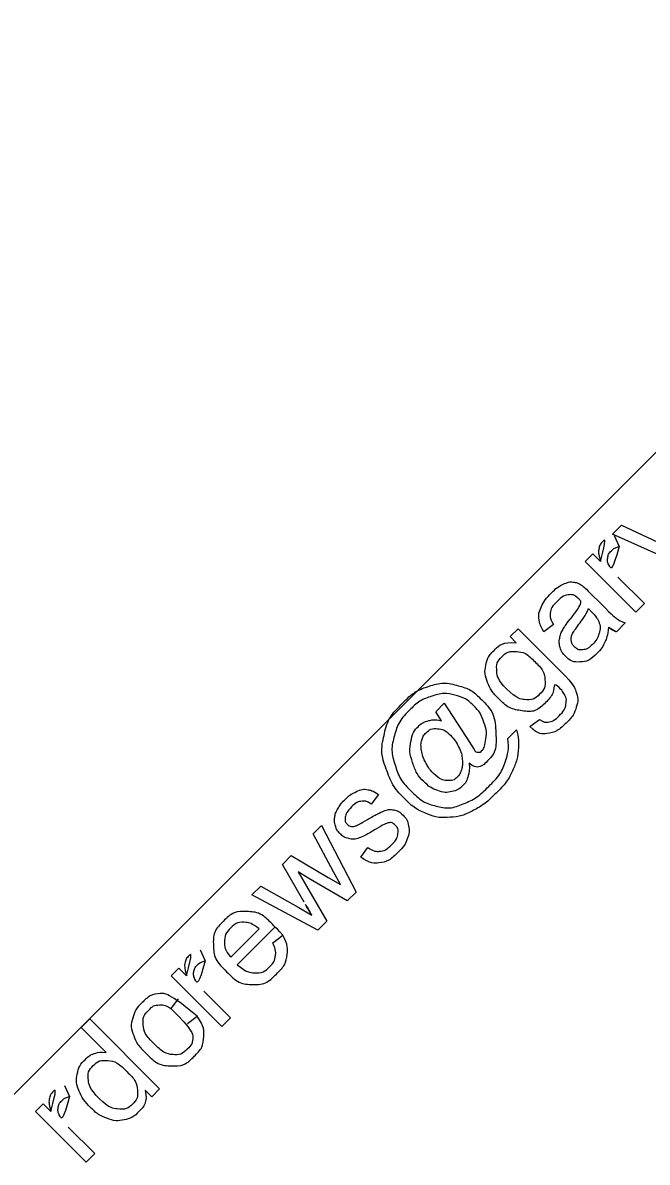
# Model space of a CAD drawing. Extents: x 1001568 to 1002149, y 1840825 to 1841423.
# Drawn here: x 1001934.8713 to 1001934.9029, y 1841082.5576 to 1841082.6152 of the extents above; entities that cross this region are included whole.
import ezdxf

# ---------------------------------------------------------------- set-up
doc = ezdxf.new("R2010")
doc.units = 0
doc.layers.add('SIGNS', color=7, linetype='Continuous')

msp = doc.modelspace()

# ---------------------------------------------------------------- linework, layer by layer
at = {"layer": 'SIGNS'}
msp.add_lwpolyline([(1001934.870697, 1841082.560863), (1001936.726854, 1841084.417003), (1001936.675271, 1841084.46857), (1001934.819139, 1841082.612421), (1001934.870697, 1841082.560863), (1001934.870697, 1841082.560863)], close=True, dxfattribs=at)
for points in [[(1001934.904705, 1841082.587796), (1001934.901172, 1841082.589388), (1001934.90163, 1841082.589846), (1001934.903713, 1841082.588861)], [(1001934.901259, 1841082.589312), (1001934.901509, 1841082.588758)], [(1001934.902349, 1841082.58544), (1001934.899786, 1841082.588003), (1001934.900177, 1841082.588394), (1001934.900565, 1841082.588006)], [(1001934.901441, 1841082.587216), (1001934.902783, 1841082.585874), (1001934.902349, 1841082.58544)], [(1001934.900029, 1841082.586424), (1001934.900607, 1841082.585846)], [(1001934.900116, 1841082.58546), (1001934.899959, 1841082.585621)], [(1001934.901818, 1841082.58491), (1001934.901366, 1841082.584457)], [(1001934.8963, 1841082.583897), (1001934.89599, 1841082.584207), (1001934.896392, 1841082.584609), (1001934.898605, 1841082.582395)], [(1001934.898188, 1841082.584826), (1001934.897706, 1841082.584457)], [(1001934.892518, 1841082.57995), (1001934.892228, 1841082.580407), (1001934.892659, 1841082.580838), (1001934.893931, 1841082.57887)], [(1001934.896993, 1841082.579664), (1001934.897478, 1841082.580025)], [(1001934.895876, 1841082.579059), (1001934.896313, 1841082.579496)], [(1001934.889336, 1841082.576227), (1001934.888967, 1841082.575745)], [(1001934.885573, 1841082.570788), (1001934.884479, 1841082.572696), (1001934.884927, 1841082.573144), (1001934.886798, 1841082.572039), (1001934.887412, 1841082.571676), (1001934.887064, 1841082.572319), (1001934.886024, 1841082.574241), (1001934.886446, 1841082.574663), (1001934.888205, 1841082.571296), (1001934.887756, 1841082.570847), (1001934.885817, 1841082.571975), (1001934.885278, 1841082.572312), (1001934.886729, 1841082.56982), (1001934.886275, 1841082.569367)], [(1001934.888436, 1841082.573058), (1001934.888797, 1841082.573554)], [(1001934.886275, 1841082.569367), (1001934.882932, 1841082.571149), (1001934.883381, 1841082.571597), (1001934.885269, 1841082.570526), (1001934.885968, 1841082.570126)], [(1001934.881864, 1841082.568005), (1001934.883295, 1841082.569436)], [(1001934.884106, 1841082.569536), (1001934.882195, 1841082.567625)], [(1001934.883988, 1841082.568734), (1001934.884493, 1841082.569125)], [(1001934.880323, 1841082.568376), (1001934.880573, 1841082.567822)], [(1001934.881414, 1841082.564505), (1001934.878851, 1841082.567068), (1001934.879242, 1841082.567458), (1001934.87963, 1841082.56707)], [(1001934.879199, 1841082.565906), (1001934.87884, 1841082.565418)], [(1001934.880506, 1841082.566281), (1001934.881847, 1841082.564939), (1001934.881414, 1841082.564505)], [(1001934.875564, 1841082.563192), (1001934.874297, 1841082.564459), (1001934.874731, 1841082.564893), (1001934.878266, 1841082.561357), (1001934.877865, 1841082.560956)], [(1001934.879684, 1841082.56465), (1001934.880166, 1841082.56502)], [(1001934.873463, 1841082.561515), (1001934.873712, 1841082.560962)], [(1001934.877865, 1841082.560956), (1001934.877541, 1841082.561279)], [(1001934.874553, 1841082.557644), (1001934.87199, 1841082.560207), (1001934.872381, 1841082.560598), (1001934.872769, 1841082.560209)], [(1001934.873645, 1841082.55942), (1001934.874987, 1841082.558078), (1001934.874553, 1841082.557644)]]:
    msp.add_lwpolyline(points, dxfattribs=at)
for points, degree in [([(1001934.900565, 1841082.588006), (1001934.900443, 1841082.588427), (1001934.900483, 1841082.58864), (1001934.900523, 1841082.588853), (1001934.900675, 1841082.589005), (1001934.900894, 1841082.589224), (1001934.901259, 1841082.589312)], 3), ([(1001934.901509, 1841082.588758), (1001934.901257, 1841082.588692), (1001934.901099, 1841082.588534), (1001934.900957, 1841082.588392), (1001934.90093, 1841082.588194), (1001934.900903, 1841082.587995), (1001934.901007, 1841082.587795), (1001934.901166, 1841082.587491), (1001934.901441, 1841082.587216)], 3), ([(1001934.897706, 1841082.584457), (1001934.897491, 1841082.584788), (1001934.897456, 1841082.585088), (1001934.897421, 1841082.585388), (1001934.897581, 1841082.585729), (1001934.897741, 1841082.586071), (1001934.898071, 1841082.586401), (1001934.898399, 1841082.586729), (1001934.898681, 1841082.586856), (1001934.898963, 1841082.586984), (1001934.899176, 1841082.586963), (1001934.89939, 1841082.586943), (1001934.899607, 1841082.586803), (1001934.89974, 1841082.586713), (1001934.900029, 1841082.586424)], 3), ([(1001934.900964, 1841082.584686), (1001934.900926, 1841082.58424), (1001934.900787, 1841082.583933), (1001934.900648, 1841082.583626), (1001934.900392, 1841082.58337), (1001934.89997, 1841082.582948), (1001934.899538, 1841082.582928), (1001934.899105, 1841082.582907), (1001934.898785, 1841082.583227), (1001934.898597, 1841082.583415), (1001934.898527, 1841082.583656), (1001934.898457, 1841082.583897), (1001934.898502, 1841082.58413), (1001934.898546, 1841082.584362), (1001934.898672, 1841082.584584), (1001934.898766, 1841082.584746), (1001934.898992, 1841082.585035), (1001934.899455, 1841082.585623), (1001934.899617, 1841082.585958), (1001934.89953, 1841082.58605), (1001934.899506, 1841082.586074), (1001934.89924, 1841082.58634), (1001934.899008, 1841082.586326), (1001934.898695, 1841082.586308), (1001934.898367, 1841082.58598), (1001934.898062, 1841082.585675), (1001934.898024, 1841082.585422), (1001934.897985, 1841082.585169), (1001934.898188, 1841082.584826)], 3), ([(1001934.899959, 1841082.585621), (1001934.899819, 1841082.585288), (1001934.899413, 1841082.584747), (1001934.899184, 1841082.584441), (1001934.899121, 1841082.584282), (1001934.899058, 1841082.584122), (1001934.89909, 1841082.583969), (1001934.899123, 1841082.583816), (1001934.899236, 1841082.583703), (1001934.89941, 1841082.583529), (1001934.899657, 1841082.583545), (1001934.899904, 1841082.583561), (1001934.900157, 1841082.583814), (1001934.900407, 1841082.584064), (1001934.900493, 1841082.584369), (1001934.900578, 1841082.584674), (1001934.900479, 1841082.584956), (1001934.900402, 1841082.585173), (1001934.900116, 1841082.58546)], 3), ([(1001934.900607, 1841082.585846), (1001934.901212, 1841082.585241), (1001934.901401, 1841082.585108), (1001934.901589, 1841082.584975), (1001934.901818, 1841082.58491)], 3), ([(1001934.901366, 1841082.584457), (1001934.901164, 1841082.584525), (1001934.900964, 1841082.584686)], 2), ([(1001934.897478, 1841082.580025), (1001934.897701, 1841082.579855), (1001934.897911, 1841082.579886), (1001934.898193, 1841082.579927), (1001934.898473, 1841082.580206), (1001934.898774, 1841082.580508), (1001934.898818, 1841082.580792), (1001934.898862, 1841082.581076), (1001934.898703, 1841082.581351), (1001934.898604, 1841082.581517), (1001934.898178, 1841082.581938), (1001934.898228, 1841082.581319), (1001934.897803, 1841082.580895), (1001934.897275, 1841082.580367), (1001934.896605, 1841082.580458), (1001934.895934, 1841082.58055), (1001934.895401, 1841082.581083), (1001934.895035, 1841082.581449), (1001934.894857, 1841082.581892), (1001934.89468, 1841082.582335), (1001934.894763, 1841082.582755), (1001934.894846, 1841082.583176), (1001934.895186, 1841082.583516), (1001934.89564, 1841082.583969), (1001934.8963, 1841082.583897)], 3), ([(1001934.895817, 1841082.581562), (1001934.896322, 1841082.581057), (1001934.896753, 1841082.581025), (1001934.897185, 1841082.580993), (1001934.897486, 1841082.581294), (1001934.897785, 1841082.581593), (1001934.897756, 1841082.582026), (1001934.897728, 1841082.582459), (1001934.897236, 1841082.582951), (1001934.896765, 1841082.583422), (1001934.896317, 1841082.583453), (1001934.89587, 1841082.583483), (1001934.895576, 1841082.583189), (1001934.895287, 1841082.5829), (1001934.89532, 1841082.582463), (1001934.895354, 1841082.582025), (1001934.895817, 1841082.581562)], 3), ([(1001934.898605, 1841082.582395), (1001934.899204, 1841082.581797), (1001934.899331, 1841082.581425), (1001934.899459, 1841082.581054), (1001934.899339, 1841082.580645), (1001934.89922, 1841082.580236), (1001934.898834, 1841082.57985), (1001934.898375, 1841082.579391), (1001934.897887, 1841082.579315), (1001934.897398, 1841082.579239), (1001934.896993, 1841082.579664)], 3), ([(1001934.896313, 1841082.579496), (1001934.896443, 1841082.579119), (1001934.896407, 1841082.578557), (1001934.896371, 1841082.577995), (1001934.896112, 1841082.57743), (1001934.895853, 1841082.576864), (1001934.895272, 1841082.576283), (1001934.894736, 1841082.575747), (1001934.894147, 1841082.575433), (1001934.893557, 1841082.575118), (1001934.892963, 1841082.575076), (1001934.892368, 1841082.575034), (1001934.891847, 1841082.575231), (1001934.891189, 1841082.575485), (1001934.890661, 1841082.576013), (1001934.890072, 1841082.576601), (1001934.88978, 1841082.577376), (1001934.889421, 1841082.578323), (1001934.889615, 1841082.579212), (1001934.889809, 1841082.580101), (1001934.890581, 1841082.580872), (1001934.891179, 1841082.58147), (1001934.8919, 1841082.581702), (1001934.892621, 1841082.581933), (1001934.893381, 1841082.581723), (1001934.894032, 1841082.58154), (1001934.894521, 1841082.58105), (1001934.895221, 1841082.580351), (1001934.895271, 1841082.579316), (1001934.895319, 1841082.578389), (1001934.894798, 1841082.577868), (1001934.894631, 1841082.577701), (1001934.894478, 1841082.577649), (1001934.894325, 1841082.577598), (1001934.894183, 1841082.577643), (1001934.894091, 1841082.577672), (1001934.893929, 1841082.577805)], 3), ([(1001934.893931, 1841082.57887), (1001934.894196, 1841082.57846), (1001934.894232, 1841082.578424), (1001934.894297, 1841082.578358), (1001934.894394, 1841082.578361), (1001934.894491, 1841082.578363), (1001934.894561, 1841082.578434), (1001934.894689, 1841082.578562), (1001934.89475, 1841082.578917), (1001934.894832, 1841082.579385), (1001934.894668, 1841082.57987), (1001934.894505, 1841082.580356), (1001934.89416, 1841082.580701), (1001934.893757, 1841082.581104), (1001934.893201, 1841082.581247), (1001934.892644, 1841082.581391), (1001934.892026, 1841082.581191), (1001934.891407, 1841082.580992), (1001934.890912, 1841082.580498), (1001934.890347, 1841082.579933), (1001934.890145, 1841082.579202), (1001934.889942, 1841082.578471), (1001934.890178, 1841082.577721), (1001934.890414, 1841082.576971), (1001934.890979, 1841082.576406), (1001934.89157, 1841082.575815), (1001934.892254, 1841082.575645), (1001934.892937, 1841082.575475), (1001934.893627, 1841082.575757), (1001934.894317, 1841082.57604), (1001934.894908, 1841082.576631), (1001934.89554, 1841082.577263), (1001934.895755, 1841082.577903), (1001934.895969, 1841082.578542), (1001934.895876, 1841082.579059)], 3), ([(1001934.893929, 1841082.577805), (1001934.893953, 1841082.577468), (1001934.893869, 1841082.577164), (1001934.893785, 1841082.57686), (1001934.89359, 1841082.576665), (1001934.893376, 1841082.576451), (1001934.893048, 1841082.576374), (1001934.89272, 1841082.576297), (1001934.892333, 1841082.576431), (1001934.891946, 1841082.576565), (1001934.891635, 1841082.576876), (1001934.891252, 1841082.57726), (1001934.891063, 1841082.577841), (1001934.890875, 1841082.578422), (1001934.890973, 1841082.578907), (1001934.891072, 1841082.579391), (1001934.891347, 1841082.579666), (1001934.891556, 1841082.579875), (1001934.891856, 1841082.579956), (1001934.892156, 1841082.580037), (1001934.892518, 1841082.57995)], 3), ([(1001934.892112, 1841082.577294), (1001934.892443, 1841082.576963), (1001934.892783, 1841082.576936), (1001934.893123, 1841082.576909), (1001934.893325, 1841082.577111), (1001934.893459, 1841082.577246), (1001934.893528, 1841082.577476), (1001934.893596, 1841082.577706), (1001934.893572, 1841082.578001), (1001934.893549, 1841082.578297), (1001934.893391, 1841082.578629), (1001934.893232, 1841082.57896), (1001934.892986, 1841082.579207), (1001934.892657, 1841082.579535), (1001934.892314, 1841082.579554), (1001934.89197, 1841082.579573), (1001934.891737, 1841082.579339), (1001934.891583, 1841082.579185), (1001934.891525, 1841082.578971), (1001934.891468, 1841082.578756), (1001934.891514, 1841082.578455), (1001934.891561, 1841082.578153), (1001934.891732, 1841082.577828), (1001934.891904, 1841082.577502), (1001934.892112, 1841082.577294)], 3), ([(1001934.888797, 1841082.573554), (1001934.889092, 1841082.573332), (1001934.889395, 1841082.57336), (1001934.889699, 1841082.573388), (1001934.889996, 1841082.573686), (1001934.890296, 1841082.573986), (1001934.890319, 1841082.574253), (1001934.890343, 1841082.57452), (1001934.890178, 1841082.574684), (1001934.890031, 1841082.574832), (1001934.889818, 1841082.574788), (1001934.88967, 1841082.574756), (1001934.889226, 1841082.574491), (1001934.888627, 1841082.574133), (1001934.888355, 1841082.574036), (1001934.888082, 1841082.573939), (1001934.887831, 1841082.573999), (1001934.88758, 1841082.574059), (1001934.887392, 1841082.574247), (1001934.887221, 1841082.574419), (1001934.887154, 1841082.574643), (1001934.887087, 1841082.574867), (1001934.887126, 1841082.575099), (1001934.887152, 1841082.575275), (1001934.887276, 1841082.575502), (1001934.887399, 1841082.575729), (1001934.8876, 1841082.575929), (1001934.887902, 1841082.576231), (1001934.888217, 1841082.576373), (1001934.888532, 1841082.576514), (1001934.888789, 1841082.576474), (1001934.889046, 1841082.576435), (1001934.889336, 1841082.576227)], 3), ([(1001934.888967, 1841082.575745), (1001934.88874, 1841082.575914), (1001934.88849, 1841082.575886), (1001934.88824, 1841082.575858), (1001934.887986, 1841082.575605), (1001934.887687, 1841082.575305), (1001934.887658, 1841082.575078), (1001934.887629, 1841082.574851), (1001934.887762, 1841082.574719), (1001934.887847, 1841082.574634), (1001934.887967, 1841082.574619), (1001934.88809, 1841082.574602), (1001934.88825, 1841082.57467), (1001934.888339, 1841082.574711), (1001934.888745, 1841082.574943), (1001934.889329, 1841082.575281), (1001934.88959, 1841082.575386), (1001934.889851, 1841082.57549), (1001934.890105, 1841082.575445), (1001934.890358, 1841082.575399), (1001934.89058, 1841082.575177), (1001934.890797, 1841082.574961), (1001934.890861, 1841082.574642), (1001934.890926, 1841082.574324), (1001934.890792, 1841082.57398), (1001934.890657, 1841082.573635), (1001934.890355, 1841082.573333), (1001934.889855, 1841082.572833), (1001934.889385, 1841082.572778), (1001934.888916, 1841082.572723), (1001934.888436, 1841082.573058)], 3), ([(1001934.885968, 1841082.570126), (1001934.885936, 1841082.570176), (1001934.885573, 1841082.570788)], 2), ([(1001934.884493, 1841082.569125), (1001934.88478, 1841082.568626), (1001934.88471, 1841082.568122), (1001934.88464, 1841082.567618), (1001934.884194, 1841082.567172), (1001934.883632, 1841082.56661), (1001934.882957, 1841082.566627), (1001934.882282, 1841082.566644), (1001934.881658, 1841082.567268), (1001934.881012, 1841082.567914), (1001934.880988, 1841082.568604), (1001934.880963, 1841082.569293), (1001934.881494, 1841082.569824), (1001934.882008, 1841082.570337), (1001934.882683, 1841082.570313), (1001934.883358, 1841082.570289), (1001934.883993, 1841082.569655), (1001934.884031, 1841082.569616), (1001934.884106, 1841082.569536)], 3), ([(1001934.883295, 1841082.569436), (1001934.882941, 1841082.569732), (1001934.882644, 1841082.569759), (1001934.882185, 1841082.569803), (1001934.881854, 1841082.569472), (1001934.881555, 1841082.569173), (1001934.881552, 1841082.568768), (1001934.881549, 1841082.568364), (1001934.881864, 1841082.568005)], 3), ([(1001934.87963, 1841082.56707), (1001934.879508, 1841082.567491), (1001934.879547, 1841082.567704), (1001934.879587, 1841082.567917), (1001934.879739, 1841082.568069), (1001934.879958, 1841082.568288), (1001934.880323, 1841082.568376)], 3), ([(1001934.882195, 1841082.567625), (1001934.882641, 1841082.567228), (1001934.88308, 1841082.567218), (1001934.883519, 1841082.567209), (1001934.88384, 1841082.56753), (1001934.884079, 1841082.567769), (1001934.884122, 1841082.568063), (1001934.884165, 1841082.568358), (1001934.883988, 1841082.568734)], 3), ([(1001934.880573, 1841082.567822), (1001934.880322, 1841082.567757), (1001934.880163, 1841082.567599), (1001934.880022, 1841082.567457), (1001934.879994, 1841082.567258), (1001934.879967, 1841082.56706), (1001934.880071, 1841082.56686), (1001934.880231, 1841082.566556), (1001934.880506, 1841082.566281)], 3), ([(1001934.880166, 1841082.56502), (1001934.880536, 1841082.56451), (1001934.880497, 1841082.563973), (1001934.880457, 1841082.563435), (1001934.880038, 1841082.563016), (1001934.879512, 1841082.56249), (1001934.878849, 1841082.562514), (1001934.878185, 1841082.562538), (1001934.877544, 1841082.563179), (1001934.877129, 1841082.563594), (1001934.876956, 1841082.564042), (1001934.876783, 1841082.564491), (1001934.876908, 1841082.564927), (1001934.877034, 1841082.565364), (1001934.877364, 1841082.565694), (1001934.877782, 1841082.566112), (1001934.878258, 1841082.566166), (1001934.878735, 1841082.56622), (1001934.879199, 1841082.565906)], 3), ([(1001934.87884, 1841082.565418), (1001934.878521, 1841082.565617), (1001934.878237, 1841082.565595), (1001934.877954, 1841082.565572), (1001934.877737, 1841082.565355), (1001934.877409, 1841082.565028), (1001934.87744, 1841082.564588), (1001934.87747, 1841082.564147), (1001934.877979, 1841082.563638), (1001934.878496, 1841082.563122), (1001934.878928, 1841082.563086), (1001934.87936, 1841082.563049), (1001934.879678, 1841082.563368), (1001934.879934, 1841082.563623), (1001934.879948, 1841082.563951), (1001934.879963, 1841082.564279), (1001934.879684, 1841082.56465)], 3), ([(1001934.877541, 1841082.561279), (1001934.877678, 1841082.560656), (1001934.877205, 1841082.560183), (1001934.876898, 1841082.559876), (1001934.876473, 1841082.559788), (1001934.876047, 1841082.5597), (1001934.875603, 1841082.559862), (1001934.87516, 1841082.560023), (1001934.874767, 1841082.560416), (1001934.874383, 1841082.560799), (1001934.874199, 1841082.561239), (1001934.874014, 1841082.561679), (1001934.874103, 1841082.5621), (1001934.874192, 1841082.562522), (1001934.874507, 1841082.562837), (1001934.874739, 1841082.563069), (1001934.875017, 1841082.563152), (1001934.875295, 1841082.563235), (1001934.875564, 1841082.563192)], 3), ([(1001934.875214, 1841082.560863), (1001934.875706, 1841082.560371), (1001934.876158, 1841082.560335), (1001934.876609, 1841082.560298), (1001934.876891, 1841082.560581), (1001934.877176, 1841082.560865), (1001934.877142, 1841082.561297), (1001934.877108, 1841082.561729), (1001934.87663, 1841082.562207), (1001934.876104, 1841082.562733), (1001934.875655, 1841082.562776), (1001934.875207, 1841082.56282), (1001934.87491, 1841082.562523), (1001934.87462, 1841082.562234), (1001934.874663, 1841082.561803), (1001934.874705, 1841082.561372), (1001934.875214, 1841082.560863)], 3), ([(1001934.872769, 1841082.560209), (1001934.872647, 1841082.56063), (1001934.872687, 1841082.560843), (1001934.872727, 1841082.561056), (1001934.872878, 1841082.561208), (1001934.873098, 1841082.561427), (1001934.873463, 1841082.561515)], 3), ([(1001934.873712, 1841082.560962), (1001934.873461, 1841082.560896), (1001934.873302, 1841082.560738), (1001934.873161, 1841082.560596), (1001934.873134, 1841082.560398), (1001934.873106, 1841082.560199), (1001934.87321, 1841082.559999), (1001934.87337, 1841082.559695), (1001934.873645, 1841082.55942)], 3)]:
    msp.add_open_spline(points, degree=degree, dxfattribs=at)

doc.saveas('drawing.dxf')
